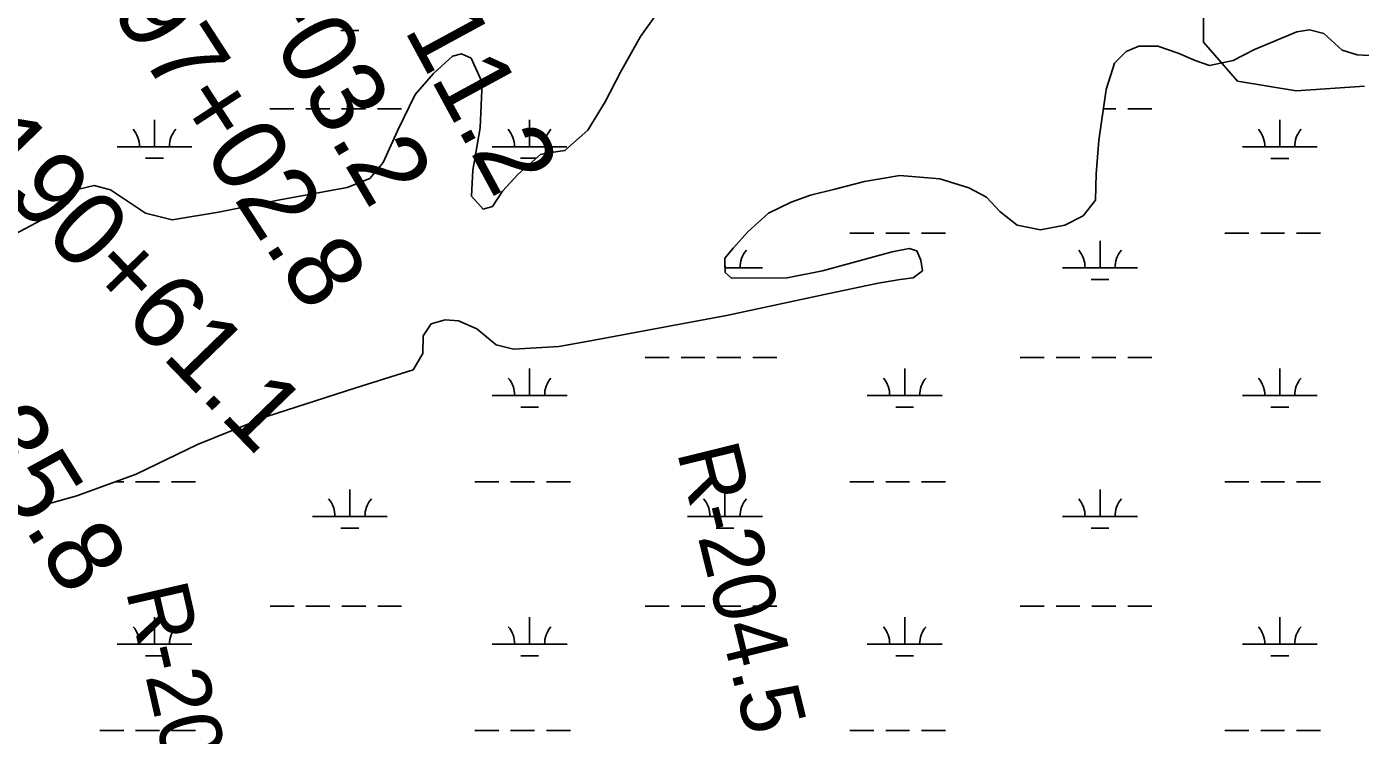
# Model space of a CAD drawing. Extents: x 3297772 to 3335630, y 634068 to 659439.
# Drawn here: x 3330060 to 3331844, y 648732 to 649680 of the extents above; entities that cross this region are included whole.
import ezdxf

# ---------------------------------------------------------------- set-up
doc = ezdxf.new("R2010")
doc.units = 0
for name, color, linetype in [('V-RIVR-RANG-IDEN', 7, 'Continuous'), ('V-SITE-VEGE', 7, 'Continuous'), ('V-SURV-IDEN', 7, 'Continuous'), ('V-WETL-SWMP', 7, 'Continuous')]:
    doc.layers.add(name, color=color, linetype=linetype)

msp = doc.modelspace()

# ---------------------------------------------------------------- linework, layer by layer
at = {"layer": 'V-SITE-VEGE'}
for p, q in [((3331634.6, 649718), (3331634.6, 649659.3)), ((3331634.6, 649659.3), (3331680.3, 649607)), ((3331680.3, 649607), (3331758.6, 649594)), ((3331758.6, 649594), (3331849.9, 649600.5))]:
    msp.add_line(p, q, dxfattribs=at)
at = {"layer": 'V-WETL-SWMP'}
for p, q in [((3331759.5, 649673.1), (3331776.3, 649675.7)), ((3331776.3, 649675.7), (3331795.6, 649671)), ((3330480.1, 649674.7), (3330504.1, 649674.7)), ((3331703, 649649.6), (3331759.5, 649673.1)), ((3331795.6, 649671), (3331820.2, 649648.4)), ((3331515.7, 649631), (3331530.9, 649646.7)), ((3331530.9, 649646.7), (3331548.2, 649654)), ((3331548.2, 649654), (3331573.3, 649654)), ((3331573.3, 649654), (3331600.5, 649644.5)), ((3331600.5, 649644.5), (3331623.5, 649634.5)), ((3331674.2, 649634.5), (3331703, 649649.6)), ((3331820.2, 649648.4), (3331840.1, 649642.1)), ((3331840.1, 649642.1), (3331881.4, 649640)), ((3331504.2, 649596), (3331515.7, 649631)), ((3331623.5, 649634.5), (3331642.8, 649628.2)), ((3331642.8, 649628.2), (3331674.2, 649634.5)), ((3331494.7, 649527.5), (3331504.2, 649596)), ((3330385.2, 649570.1), (3330417.2, 649570.1)), ((3330433.2, 649570.1), (3330465.2, 649570.1)), ((3330481.2, 649570.1), (3330513.2, 649570.1)), ((3330529.2, 649570.1), (3330561.2, 649570.1)), ((3331500.6, 649570), (3331517.3, 649570)), ((3331533.3, 649570), (3331565.3, 649570)), ((3330230.6, 649519.4), (3330230.6, 649555.4)), ((3330732.5, 649519.4), (3330732.5, 649555.4)), ((3331736.6, 649519.2), (3331736.6, 649555.2)), ((3330180.6, 649519.4), (3330280.6, 649519.4)), ((3330682.5, 649519.4), (3330782.5, 649519.4)), ((3331491, 649483), (3331494.7, 649527.5)), ((3331686.6, 649519.2), (3331786.6, 649519.2)), ((3330218.6, 649503.9), (3330242.6, 649503.9)), ((3330720.5, 649503.9), (3330741.7, 649503.9)), ((3331724.6, 649503.8), (3331748.6, 649503.8)), ((3331180.8, 649472.9), (3331228.4, 649480.7)), ((3331228.4, 649480.7), (3331281.7, 649476.4)), ((3331489.9, 649448), (3331491, 649483)), ((3331108.6, 649454.7), (3331141, 649462.5)), ((3331141, 649462.5), (3331180.8, 649472.9)), ((3331281.7, 649476.4), (3331320.4, 649464.4)), ((3331320.4, 649464.4), (3331344, 649451.8)), ((3331052.6, 649430.7), (3331082.9, 649445.3)), ((3331082.9, 649445.3), (3331108.6, 649454.7)), ((3331344, 649451.8), (3331362.2, 649432.9)), ((3331473.6, 649427.1), (3331489.9, 649448)), ((3331024.8, 649405.6), (3331052.6, 649430.7)), ((3331362.2, 649432.9), (3331385.2, 649414.6)), ((3331449, 649414.5), (3331473.6, 649427.1)), ((3331385.2, 649414.6), (3331416.6, 649408.3)), ((3331416.6, 649408.3), (3331449, 649414.5)), ((3331005.4, 649384.2), (3331024.8, 649405.6)), ((3331161.3, 649403.8), (3331193.3, 649403.8)), ((3331209.3, 649403.8), (3331241.3, 649403.8)), ((3331257.3, 649403.8), (3331289.3, 649403.8)), ((3331496.1, 649357.4), (3331496.1, 649393.4)), ((3331663.2, 649403.8), (3331695.2, 649403.8)), ((3331711.2, 649403.8), (3331743.2, 649403.8)), ((3331759.2, 649403.8), (3331791.2, 649403.8)), ((3330993.9, 649370.1), (3331005.4, 649384.2)), ((3331217.8, 649378.7), (3331124.7, 649353.2)), ((3331240.8, 649383.4), (3331217.8, 649378.7)), ((3331250.8, 649380.2), (3331240.8, 649383.4)), ((3331256.5, 649367.7), (3331250.8, 649380.2)), ((3330994.4, 649351.2), (3330993.9, 649370.1)), ((3330994.2, 649358), (3330994.2, 649370.5)), ((3330994.3, 649357.4), (3331044.2, 649357.4)), ((3331258.6, 649353.5), (3331256.5, 649367.7)), ((3331446.1, 649357.4), (3331546.1, 649357.4)), ((3331002.8, 649343.4), (3330994.4, 649351.2)), ((3331077.6, 649343.8), (3331002.8, 649343.4)), ((3331124.7, 649353.2), (3331077.6, 649343.8)), ((3331127.2, 649321.8), (3331199.4, 649336.9)), ((3331199.4, 649336.9), (3331228.7, 649341.6)), ((3331228.7, 649341.6), (3331246, 649344.1)), ((3331246, 649344.1), (3331258.6, 649353.5)), ((3331484.1, 649341.9), (3331508.1, 649341.9)), ((3330996.4, 649293.7), (3331127.2, 649321.8)), ((3330590.5, 649266.4), (3330601, 649282.6)), ((3330601, 649282.6), (3330619.8, 649287.9)), ((3330619.8, 649287.9), (3330637.6, 649286.3)), ((3330637.6, 649286.3), (3330662.2, 649275.8)), ((3330912.2, 649278.1), (3330996.4, 649293.7)), ((3330589.9, 649242.9), (3330590.5, 649266.4)), ((3330662.2, 649275.8), (3330687.8, 649254.3)), ((3330814.4, 649259.9), (3330912.2, 649278.1)), ((3330687.8, 649254.3), (3330711.3, 649248.5)), ((3330711.3, 649248.5), (3330772, 649252.1)), ((3330772, 649252.1), (3330814.4, 649259.9)), ((3330576.8, 649221), (3330589.9, 649242.9)), ((3330887.4, 649237.3), (3330919.4, 649237.3)), ((3330935.4, 649237.3), (3330967.4, 649237.3)), ((3330983.4, 649237.3), (3331015.4, 649237.3)), ((3331031.4, 649237.3), (3331063.4, 649237.3)), ((3331389.3, 649237.3), (3331421.3, 649237.3)), ((3331437.3, 649237.3), (3331469.3, 649237.3)), ((3331485.3, 649237.3), (3331517.3, 649237.3)), ((3331533.3, 649237.3), (3331565.3, 649237.3)), ((3330500.4, 649197), (3330576.8, 649221)), ((3330732.8, 649186.6), (3330732.8, 649222.6)), ((3331234.7, 649186.6), (3331234.7, 649222.6)), ((3331736.6, 649186.6), (3331736.6, 649222.6)), ((3330381.1, 649158.4), (3330500.4, 649197)), ((3330682.8, 649186.6), (3330782.8, 649186.6)), ((3331184.7, 649186.6), (3331284.7, 649186.6)), ((3331686.6, 649186.6), (3331786.6, 649186.6)), ((3330288.5, 649120.9), (3330381.1, 649158.4)), ((3330720.8, 649171.1), (3330744.8, 649171.1)), ((3331222.7, 649171.1), (3331246.7, 649171.1)), ((3331724.6, 649171.1), (3331748.6, 649171.1)), ((3330206.3, 649081.2), (3330288.5, 649120.9)), ((3330126.8, 649052.5), (3330206.3, 649081.2)), ((3330178.4, 649071.1), (3330189.5, 649071.1)), ((3330205.5, 649071.1), (3330237.5, 649071.1)), ((3330253.5, 649071.1), (3330285.5, 649071.1)), ((3330659.4, 649071.1), (3330691.4, 649071.1)), ((3330707.4, 649071.1), (3330739.4, 649071.1)), ((3330755.4, 649071.1), (3330787.4, 649071.1)), ((3331161.3, 649071.1), (3331193.3, 649071.1)), ((3331209.3, 649071.1), (3331241.3, 649071.1)), ((3331257.3, 649071.1), (3331289.3, 649071.1)), ((3331663.2, 649071.1), (3331695.2, 649071.1)), ((3331711.2, 649071.1), (3331743.2, 649071.1)), ((3331759.2, 649071.1), (3331791.2, 649071.1)), ((3330059.8, 649033.8), (3330126.8, 649052.5)), ((3330492.3, 649024.7), (3330492.3, 649060.7)), ((3330994.2, 649024.7), (3330994.2, 649060.7)), ((3331496.1, 649024.7), (3331496.1, 649060.7)), ((3330026.3, 649027), (3330059.8, 649033.8)), ((3330442.3, 649024.7), (3330542.3, 649024.7)), ((3330944.2, 649024.7), (3331044.2, 649024.7)), ((3331446.1, 649024.7), (3331546.1, 649024.7)), ((3330480.3, 649009.3), (3330504.3, 649009.3)), ((3330982.2, 649009.3), (3331006.2, 649009.3)), ((3331484.1, 649009.3), (3331508.1, 649009.3)), ((3330230.9, 648853.9), (3330230.9, 648889.9)), ((3330385.5, 648904.6), (3330417.5, 648904.6)), ((3330433.5, 648904.6), (3330465.5, 648904.6)), ((3330481.5, 648904.6), (3330513.5, 648904.6)), ((3330529.5, 648904.6), (3330561.5, 648904.6)), ((3330732.8, 648853.9), (3330732.8, 648889.9)), ((3330887.4, 648904.6), (3330919.4, 648904.6)), ((3330935.4, 648904.6), (3330967.4, 648904.6)), ((3330983.4, 648904.6), (3331015.4, 648904.6)), ((3331031.4, 648904.6), (3331063.4, 648904.6)), ((3331234.7, 648853.9), (3331234.7, 648889.9)), ((3331389.3, 648904.6), (3331421.3, 648904.6)), ((3331437.3, 648904.6), (3331469.3, 648904.6)), ((3331485.3, 648904.6), (3331517.3, 648904.6)), ((3331533.3, 648904.6), (3331565.3, 648904.6)), ((3331736.6, 648853.9), (3331736.6, 648889.9)), ((3330180.9, 648853.9), (3330280.9, 648853.9)), ((3330682.8, 648853.9), (3330782.8, 648853.9)), ((3331184.7, 648853.9), (3331284.7, 648853.9)), ((3331686.6, 648853.9), (3331786.6, 648853.9)), ((3330218.9, 648838.4), (3330242.9, 648838.4)), ((3330720.8, 648838.4), (3330744.8, 648838.4)), ((3331222.7, 648838.4), (3331246.7, 648838.4)), ((3331724.6, 648838.4), (3331748.6, 648838.4)), ((3330157.5, 648738.4), (3330189.5, 648738.4)), ((3330205.5, 648738.4), (3330237.5, 648738.4)), ((3330253.5, 648738.4), (3330285.5, 648738.4)), ((3330659.4, 648738.4), (3330691.4, 648738.4)), ((3330707.4, 648738.4), (3330739.4, 648738.4)), ((3330755.4, 648738.4), (3330787.4, 648738.4)), ((3331161.3, 648738.4), (3331193.3, 648738.4)), ((3331209.3, 648738.4), (3331241.3, 648738.4)), ((3331257.3, 648738.4), (3331289.3, 648738.4)), ((3331663.2, 648738.4), (3331695.2, 648738.4)), ((3331711.2, 648738.4), (3331743.2, 648738.4)), ((3331759.2, 648738.4), (3331791.2, 648738.4))]:
    msp.add_line(p, q, dxfattribs=at)
for points in [[(3330902.5, 649696.6), (3330881, 649666.8), (3330854.3, 649619.2), (3330833.8, 649579.5), (3330810.8, 649541.3), (3330779.9, 649514.1), (3330758.4, 649511), (3330747.4, 649509), (3330717.1, 649482.3), (3330696.6, 649459.8), (3330683, 649439.5), (3330670.5, 649435.8), (3330654.8, 649453.1), (3330656.9, 649488.1), (3330666.4, 649544.6), (3330669.1, 649605.3), (3330654.5, 649637.7), (3330641.4, 649643.5), (3330629.4, 649640.4), (3330604.2, 649617.4), (3330579.6, 649589.2)], [(3330579.6, 649589.2), (3330556, 649540.6), (3330536.6, 649498.2), (3330518.8, 649476.8), (3330488.5, 649464.8), (3330398.5, 649448.2), (3330316.3, 649432), (3330254.6, 649421.6), (3330218.5, 649430.6), (3330172, 649461.5), (3330150, 649467.3), (3330129.6, 649462.6), (3330079.3, 649421.3), (3330009.2, 649384.3)]]:
    msp.add_lwpolyline(points, dxfattribs=at)
for centre, start, end in [((3330175.4, 649519.8), 359.2282, 40.7718), ((3330285.9, 649519.8), 139.2282, 180.7718), ((3330677.3, 649519.8), 359.2282, 40.7718), ((3330787.8, 649519.8), 139.2282, 180.7718), ((3331681.4, 649519.7), 359.2282, 40.7718), ((3331791.9, 649519.7), 139.2282, 180.7718), ((3331049.5, 649357.8), 139.2282, 180.7718), ((3331440.9, 649357.8), 359.2282, 40.7718), ((3331551.4, 649357.8), 139.2282, 180.7718), ((3330677.6, 649187), 359.2282, 40.7718), ((3330788, 649187), 139.2282, 180.7718), ((3331179.5, 649187), 359.2282, 40.7718), ((3331289.9, 649187), 139.2282, 180.7718), ((3331681.4, 649187), 359.2282, 40.7718), ((3331791.9, 649187), 139.2282, 180.7718), ((3330437.1, 649025.2), 359.2282, 40.7718), ((3330547.6, 649025.2), 139.2282, 180.7718), ((3330939, 649025.2), 359.2282, 40.7718), ((3331049.5, 649025.2), 139.2282, 180.7718), ((3331440.9, 649025.2), 359.2282, 40.7718), ((3331551.4, 649025.2), 139.2282, 180.7718), ((3330175.6, 648854.4), 359.2282, 40.7718), ((3330286.1, 648854.4), 139.2282, 180.7718), ((3330677.6, 648854.4), 359.2282, 40.7718), ((3330788, 648854.4), 139.2282, 180.7718), ((3331179.5, 648854.4), 359.2282, 40.7718), ((3331289.9, 648854.4), 139.2282, 180.7718), ((3331681.4, 648854.4), 359.2282, 40.7718), ((3331791.9, 648854.4), 139.2282, 180.7718)]:
    msp.add_arc(centre, 35.2, start, end, dxfattribs=at)

# ---------------------------------------------------------------- texts
at = {"layer": 'V-RIVR-RANG-IDEN'}
for s, rotation, p in [('R-204.5', 283.8575, (3330929.6, 649111.6)), ('R-204.6', 282.9339, (3330192.1, 648925.8))]:
    msp.add_text(s, height=83, rotation=rotation, dxfattribs=at).set_placement(p)
at = {"layer": 'V-SURV-IDEN'}
for s, rotation, p in [('1199+11.2', 298.5038, (3330384.7, 650006.4)), ('1198+03.2', 300.4828, (3330198.9, 649981.1)), ('1197+02.8', 303.0086, (3330090.8, 649827.5)), ('1190+61.1', 314.1039, (3329925.8, 649561.2)), ('1191+35.8', 301.8946, (3329779.1, 649454.3))]:
    msp.add_text(s, height=100, rotation=rotation, dxfattribs=at).set_placement(p)

doc.saveas('drawing.dxf')
